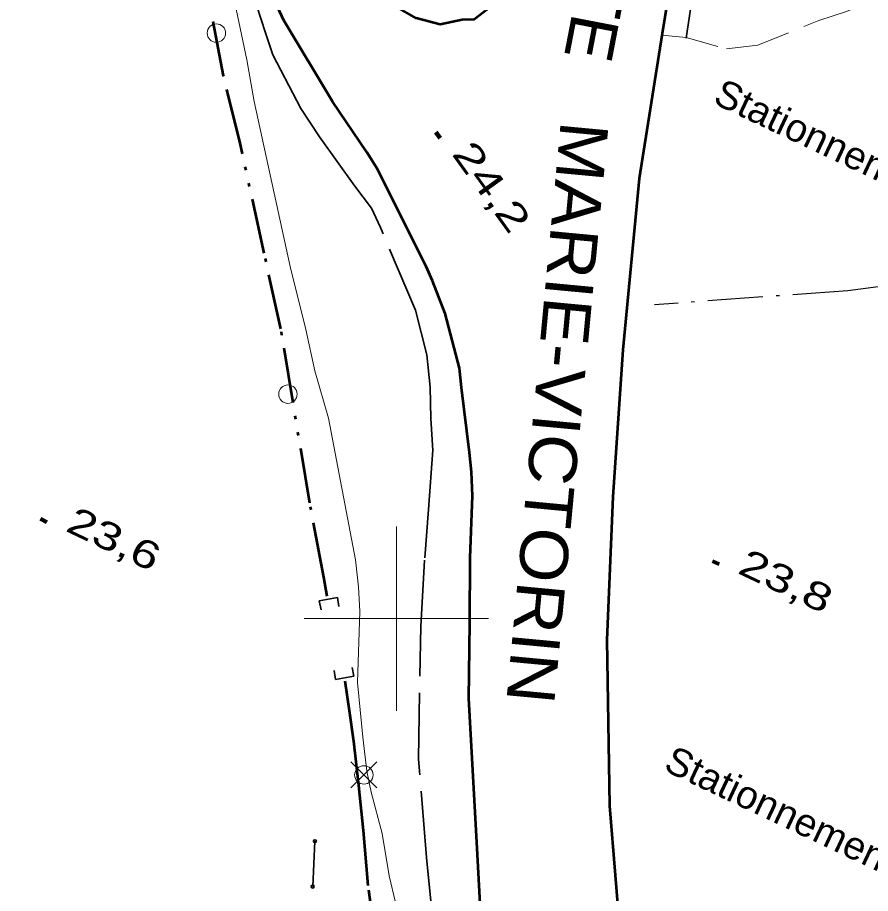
# Model space of a CAD drawing. Extents: x 356765 to 358572, y 5103174 to 5104650.
# Drawn here: x 358079.44 to 358125.73, y 5104085.08 to 5104132.61 of the extents above; entities that cross this region are included whole.
import ezdxf

# ---------------------------------------------------------------- set-up
doc = ezdxf.new("R2010")
doc.units = 0
doc.header["$LTSCALE"] = 0.6
for name, pattern in [('DASH_DOUBLE_DOT', [9.2, 5, -1.2, 0.3, -1.2, 0.3, -1.2]), ('DOT_DASHED', [7.7, 5, -1.2, 0.3, -1.2]), ('LONG_DASHED', [7.5, 6, -1.5]), ('MEDIUM_DASHED', [4.5, 3, -1.5])]:
    doc.linetypes.add(name, pattern=pattern)
for name, color, linetype, lineweight in [('2', 7, 'Continuous', 13), ('21', 7, 'Continuous', 53), ('26', 7, 'Continuous', 35), ('3', 7, 'Continuous', 140), ('36', 7, 'Continuous', 13), ('4', 7, 'Continuous', 90), ('41', 7, 'DOT_DASHED', 25), ('52', 7, 'Continuous', 13), ('61', 7, 'Continuous', 13)]:
    doc.layers.add(name, color=color, linetype=linetype, lineweight=lineweight)

msp = doc.modelspace()

# ---------------------------------------------------------------- linework, layer by layer
at = {"layer": '2'}
msp.add_lwpolyline([(358091.17, 5104133.77), (358091.89, 5104130.32), (358092.28, 5104128.05), (358094.24, 5104119.1), (358095.08, 5104115.69), (358095.58, 5104113.44), (358096.31, 5104110.88), (358097.78, 5104103.19), (358097.94, 5104101.72), (358098.02, 5104100.38), (358097.89, 5104096.54), (358098.18, 5104093.57), (358098.4, 5104091.73), (358098.63, 5104090.59), (358099.23, 5104088.34), (358099.61, 5104086.05), (358099.95, 5104084.59)], dxfattribs=at)
at = {"layer": '21'}
for points in [[(358115, 5104173.09), (358115, 5104173.08), (358112.85, 5104163.92), (358111.24, 5104155.76), (358109.71, 5104147.46), (358107.42, 5104135.13), (358106.65, 5104134.09), (358105.3, 5104133.33), (358104.23, 5104132.51), (358103.57, 5104132.48), (358102.37, 5104132.23), (358101.07, 5104132.57), (358099.81, 5104133.3), (358099.02, 5104134.04), (358098.17, 5104134.98), (358097.38, 5104136.05), (358097.26, 5104136.71), (358092.26, 5104164.65), (358088.55, 5104185.75)], [(358122.02, 5104169.73), (358122.02, 5104169.72), (358121.86, 5104169.16), (358119.97, 5104161.28), (358118.3, 5104153.74), (358117.13, 5104147.76), (358115.82, 5104140.3), (358114.42, 5104131.75), (358113.17, 5104123.88), (358112.29, 5104114.59), (358111.74, 5104106.61), (358111.42, 5104098.84), (358111.56, 5104089.84), (358112.18, 5104082.32)], [(358104.55, 5104084.53), (358104.37, 5104087.87), (358103.94, 5104095.67), (358103.99, 5104099.77), (358104, 5104103.29), (358104.13, 5104106.66), (358104.08, 5104107.97), (358103.97, 5104109.01), (358103.53, 5104112.54), (358103.42, 5104113.58), (358102.64, 5104116.56), (358101.96, 5104118.32), (358101.61, 5104119.1), (358099.71, 5104122.9), (358098.98, 5104124.39), (358098.4, 5104125.3), (358096.53, 5104128.05), (358093.89, 5104132.46), (358092.6, 5104135.24), (358092.13, 5104136.74), (358091.9, 5104137.5), (358090.9, 5104141.49), (358090.27, 5104143.17)]]:
    msp.add_lwpolyline(points, dxfattribs=at)
at = {"layer": '21', "linetype": 'LONG_DASHED', "lineweight": 35}
for points in [[(358122.81, 5104169.34), (358119.78, 5104156.47), (358116.67, 5104137.51), (358115.72, 5104131.5)], [(358102.43, 5104078.97), (358101.63, 5104087.04), (358101.2, 5104092.38), (358101.32, 5104099.58), (358101.54, 5104103.29), (358101.74, 5104105.92), (358101.98, 5104109.13), (358101.87, 5104110.86), (358101.83, 5104112.55), (358101.65, 5104114.32), (358101.03, 5104116.73), (358099.13, 5104121.22), (358098.65, 5104122.27), (358097.74, 5104123.46), (358095.82, 5104126.14), (358094.82, 5104127.68), (358093.3, 5104130.58), (358092.9, 5104131.79), (358092.43, 5104133.23), (358092.1, 5104134.39), (358091.92, 5104135.48), (358092.13, 5104136.74)]]:
    msp.add_lwpolyline(points, dxfattribs=at)
at = {"layer": '26'}
for p, q in [((358095.81, 5104100.97), (358096.81, 5104101.15)), ((358095.81, 5104100.97), (358095.91, 5104100.48)), ((358096.81, 5104101.15), (358096.88, 5104100.66)), ((358096.7, 5104096.7), (358096.63, 5104097.19)), ((358097.7, 5104096.87), (358097.61, 5104097.35)), ((358097.7, 5104096.87), (358096.7, 5104096.7))]:
    msp.add_line(p, q, dxfattribs=at)
at = {"layer": '3'}
for p, q in [((358102.14, 5104126.39), (358102.37, 5104126.07)), ((358080.68, 5104105.41), (358081.04, 5104105.24)), ((358117.15, 5104103.12), (358117.52, 5104102.95))]:
    msp.add_line(p, q, dxfattribs=at)
at = {"layer": '36'}
for p, q in [((358098.94, 5104090.81), (358097.53, 5104092.22)), ((358097.53, 5104090.81), (358098.94, 5104092.22))]:
    msp.add_line(p, q, dxfattribs=at)
at = {"layer": '36', "lineweight": 35}
msp.add_line((358095.58, 5104087.92), (358095.46, 5104085.46), dxfattribs=at)
at = {"layer": '36'}
for centre in [(358090.2338, 5104131.7671), (358094.1138, 5104112.1771), (358098.2368, 5104091.5174)]:
    msp.add_circle(centre, 0.5, dxfattribs=at)
at = {"layer": '36', "lineweight": 35}
for centre in [(358095.5801, 5104087.9226), (358095.4601, 5104085.4626)]:
    msp.add_circle(centre, 0.0821, dxfattribs=at)
at = {"layer": '4', "linetype": 'DASH_DOUBLE_DOT', "lineweight": 53}
for points in [[(358096.25, 5104101.22), (358096.06, 5104102.24), (358095.3, 5104106.27), (358093.73, 5104115.73), (358092.83, 5104119.82), (358091.52, 5104125.8), (358090.62, 5104129.45), (358089, 5104137.91), (358088.29, 5104141.27), (358087.48, 5104145.95), (358086.65, 5104151.5), (358085.83, 5104156.36), (358085.29, 5104159.44), (358083.88, 5104166.22), (358082.75, 5104171.47), (358082.08, 5104175.18), (358081.43, 5104178.49), (358080.12, 5104185.96), (358079.44, 5104190.1)], [(358097.2, 5104096.62), (358097.43, 5104095.01), (358097.68, 5104093.35), (358097.94, 5104090.95), (358098.19, 5104088.5), (358098.48, 5104085.28), (358098.76, 5104083.41), (358099.01, 5104081.94), (358099.28, 5104080.41), (358099.59, 5104079.11), (358099.94, 5104077.64), (358100.26, 5104076.28), (358100.48, 5104075.18), (358100.86, 5104073.09), (358101.01, 5104072.31)]]:
    msp.add_lwpolyline(points, dxfattribs=at)
at = {"layer": '41'}
msp.add_lwpolyline([(358133.47, 5104118.92), (358132.33, 5104118.66), (358131.56, 5104118.69), (358124.5, 5104117.79), (358114.01, 5104117.03)], dxfattribs=at)
at = {"layer": '52', "linetype": 'MEDIUM_DASHED'}
msp.add_lwpolyline([(358114.41, 5104131.66), (358115.72, 5104131.53), (358117.91, 5104130.91), (358119.61, 5104131.12), (358122.93, 5104132.45), (358124.42, 5104132.94), (358126.1, 5104133.63), (358127.64, 5104133.96), (358129.82, 5104134.36), (358132.59, 5104135.17)], dxfattribs=at)
at = {"layer": '61'}
for p, q in [((358100, 5104095), (358100, 5104105)), ((358095, 5104100), (358105, 5104100))]:
    msp.add_line(p, q, dxfattribs=at)

# ---------------------------------------------------------------- texts
at = {"layer": '21'}
for s, rotation, width, p in [('ROUTE', 259.11, 1.05, (358111.51, 5104143.09)), ('MARIE-VICTORIN', 264.634, 1.1, (358108.93, 5104127.05))]:
    msp.add_text(s, height=2.6, rotation=rotation, dxfattribs=dict(at, width=width)).set_placement(p)
at = {"layer": '3'}
for s, rotation, width, p in [('24,2   ', 305.785, 1.4, (358102.97, 5104125.21)), ('23,6   ', 334.619, 1.35, (358081.98, 5104104.78)), ('23,8   ', 334.72, 1.35, (358118.45, 5104102.49))]:
    msp.add_text(s, height=1.5, rotation=rotation, dxfattribs=dict(at, width=width)).set_placement(p)
at = {"layer": '52', "width": 1.05}
for p in [(358117.11, 5104127.99), (358114.43, 5104091.8)]:
    msp.add_text('Stationnement', height=1.5, rotation=334.72, dxfattribs=at).set_placement(p)

doc.saveas('drawing.dxf')
